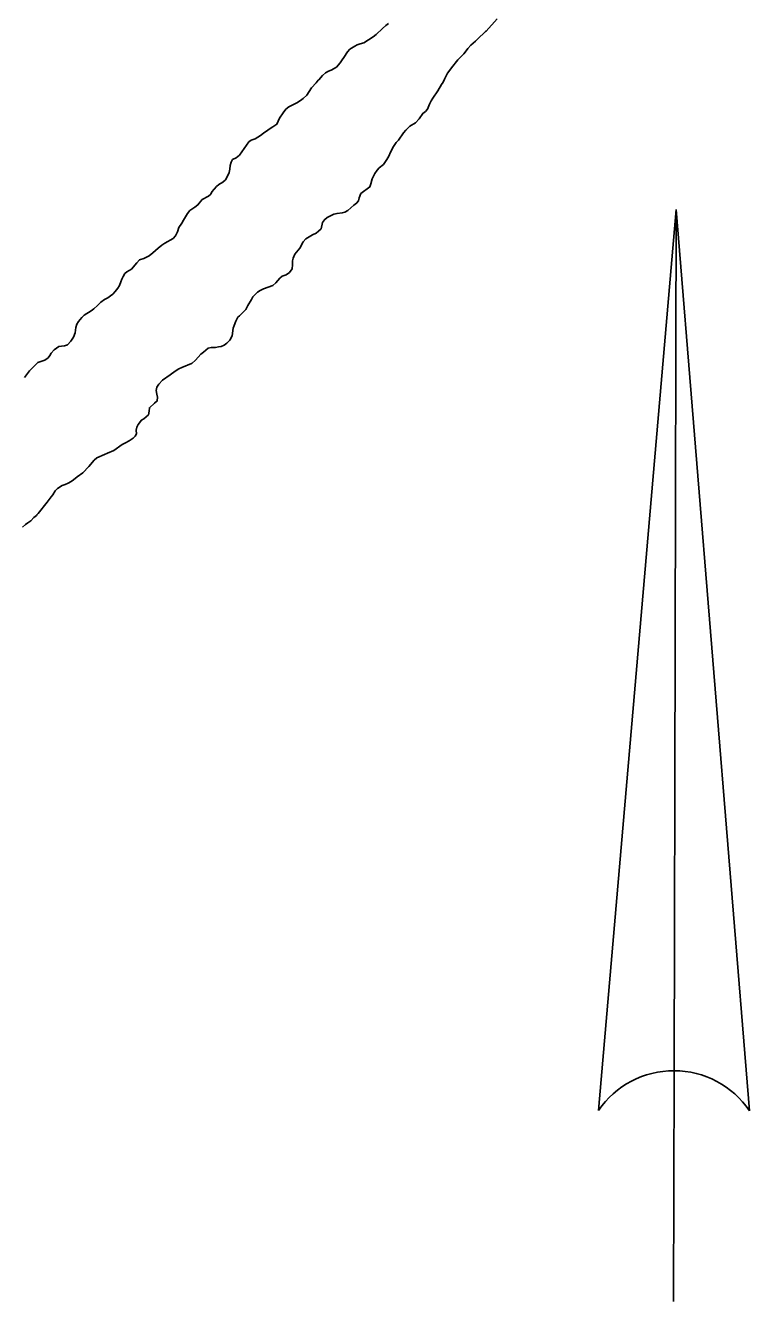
# Model space of a CAD drawing. Extents: x 3177385 to 3215275, y 903885 to 929304.
# Drawn here: x 3204205 to 3205020, y 924945 to 926382 of the extents above; entities that cross this region are included whole.
import ezdxf

# ---------------------------------------------------------------- set-up
doc = ezdxf.new("R2010")
doc.units = 0
for name, color, linetype in [('V-ANNO-SYMB', 7, 'Continuous'), ('V-SITE-VEGE', 7, 'Continuous'), ('V-TOPO-SHOR', 7, 'Continuous')]:
    doc.layers.add(name, color=color, linetype=linetype)

msp = doc.modelspace()

# ---------------------------------------------------------------- linework, layer by layer
at = {"layer": 'V-ANNO-SYMB'}
for p, q in [((3204937.8, 926175), (3204850.5, 925160.2)), ((3204935.6, 925205), (3204937.8, 926175)), ((3204935.6, 925205), (3204937.8, 926175)), ((3204937.8, 926175), (3205020.5, 925159.8)), ((3204937.8, 926175), (3205020.5, 925159.8)), ((3204935, 924945), (3204935.6, 925205))]:
    msp.add_line(p, q, dxfattribs=at)
for start, end in [(89.8667, 145.6612), (34.0721, 89.8667), (34.0721, 89.8555)]:
    msp.add_arc((3204935.3, 925102.2), 102.8, start, end, dxfattribs=at)
at = {"layer": 'V-SITE-VEGE'}
for p, q in [((3204607.2, 926379), (3204610.9, 926382.3)), ((3204736.4, 926389.7), (3204723.8, 926375.9)), ((3204586.1, 926362.7), (3204596.5, 926369.5)), ((3204596.5, 926369.5), (3204600, 926372.2)), ((3204600, 926372.2), (3204607.2, 926379)), ((3204714.3, 926366.8), (3204711.8, 926364.7)), ((3204723, 926375.4), (3204714.3, 926366.8)), ((3204723.8, 926375.9), (3204723, 926375.4)), ((3204563.4, 926346.2), (3204567.6, 926352.6)), ((3204567.6, 926352.6), (3204570.2, 926355.5)), ((3204570.2, 926355.5), (3204575.8, 926359.2)), ((3204575.8, 926359.2), (3204578.7, 926360.6)), ((3204578.7, 926360.6), (3204582, 926361.7)), ((3204582, 926361.7), (3204586.1, 926362.7)), ((3204701.3, 926353.6), (3204698.6, 926350.5)), ((3204703.4, 926356.3), (3204701.3, 926353.6)), ((3204706.7, 926360), (3204703.4, 926356.3)), ((3204711.8, 926364.7), (3204706.7, 926360)), ((3204555.2, 926335.5), (3204559.3, 926340.2)), ((3204559.3, 926340.2), (3204561.6, 926343.7)), ((3204561.6, 926343.7), (3204563.4, 926346.2)), ((3204692, 926343.7), (3204685, 926334.6)), ((3204698.6, 926350.5), (3204692, 926343.7)), ((3204535.4, 926321.2), (3204539.7, 926326)), ((3204539.7, 926326), (3204543, 926329.1)), ((3204543, 926329.1), (3204546.1, 926330.9)), ((3204546.1, 926330.9), (3204549.4, 926331.9)), ((3204549.4, 926331.9), (3204555.2, 926335.5)), ((3204680.4, 926328.6), (3204676.9, 926322)), ((3204683.1, 926331.9), (3204680.4, 926328.6)), ((3204685, 926334.6), (3204683.1, 926331.9)), ((3204521.7, 926303.7), (3204527.1, 926312.1)), ((3204527.1, 926312.1), (3204532.5, 926317.7)), ((3204532.5, 926317.7), (3204534.5, 926320.6)), ((3204534.5, 926320.6), (3204535.4, 926321.2)), ((3204669.5, 926308.8), (3204663.9, 926300.5)), ((3204673.6, 926316), (3204669.5, 926308.8)), ((3204675.5, 926318.5), (3204673.6, 926316)), ((3204676.9, 926322), (3204675.5, 926318.5)), ((3204501.5, 926290.7), (3204510.6, 926295.2)), ((3204510.6, 926295.2), (3204514.9, 926297.9)), ((3204514.9, 926297.9), (3204517.8, 926300.2)), ((3204517.8, 926300.2), (3204521.7, 926303.7)), ((3204662.1, 926297.4), (3204660.2, 926293.7)), ((3204663.9, 926300.5), (3204662.1, 926297.4)), ((3204491.2, 926277.9), (3204495.1, 926283.9)), ((3204495.1, 926283.9), (3204498.4, 926288.2)), ((3204498.4, 926288.2), (3204501.5, 926290.7)), ((3204652.4, 926283.2), (3204648.4, 926277)), ((3204655.5, 926285.5), (3204652.4, 926283.2)), ((3204657.7, 926288), (3204655.5, 926285.5)), ((3204660.2, 926293.7), (3204657.7, 926288)), ((3204478, 926264.5), (3204480.4, 926266.3)), ((3204480.4, 926266.3), (3204483.5, 926268)), ((3204483.5, 926268), (3204488.1, 926271.1)), ((3204488.1, 926271.1), (3204491.2, 926277.9)), ((3204637.9, 926268.8), (3204633.4, 926264.4)), ((3204644.3, 926272.5), (3204637.9, 926268.8)), ((3204648.4, 926277), (3204644.3, 926272.5)), ((3204456.5, 926251.1), (3204459, 926253.1)), ((3204459, 926253.1), (3204463.5, 926254.6)), ((3204463.5, 926254.6), (3204469.7, 926258.5)), ((3204469.7, 926258.5), (3204473, 926261.2)), ((3204473, 926261.2), (3204478, 926264.5)), ((3204625.1, 926253.3), (3204622.4, 926250.4)), ((3204630.7, 926261.3), (3204625.1, 926253.3)), ((3204633.4, 926264.4), (3204630.7, 926261.3)), ((3204446, 926236.4), (3204456.5, 926251.1)), ((3204616, 926239.7), (3204614.2, 926235.3)), ((3204619.5, 926246.1), (3204616, 926239.7)), ((3204622.4, 926250.4), (3204619.5, 926246.1)), ((3204435, 926220.3), (3204435.6, 926224.5)), ((3204435.6, 926224.5), (3204436.5, 926228.4)), ((3204436.5, 926228.4), (3204438.3, 926231.3)), ((3204438.3, 926231.3), (3204442.2, 926233.3)), ((3204442.2, 926233.3), (3204446, 926236.4)), ((3204608.2, 926225.8), (3204603.2, 926221.9)), ((3204612.1, 926231.2), (3204608.2, 926225.8)), ((3204614.2, 926235.3), (3204612.1, 926231.2)), ((3204427.2, 926205.7), (3204430.1, 926208.6)), ((3204430.1, 926208.6), (3204433, 926213.3)), ((3204433, 926213.3), (3204434.2, 926216.6)), ((3204434.2, 926216.6), (3204435, 926220.3)), ((3204595.6, 926209.5), (3204593.9, 926204)), ((3204598.3, 926215.5), (3204595.6, 926209.5)), ((3204601, 926219.5), (3204598.3, 926215.5)), ((3204603.2, 926221.9), (3204601, 926219.5)), ((3204413.6, 926192.3), (3204415, 926194.9)), ((3204415, 926194.9), (3204417.3, 926198)), ((3204417.3, 926198), (3204420.2, 926201.1)), ((3204420.2, 926201.1), (3204422.6, 926203.2)), ((3204422.6, 926203.2), (3204427.2, 926205.7)), ((3204592.7, 926200.5), (3204582.6, 926193)), ((3204593.9, 926204), (3204592.7, 926200.5)), ((3204395.8, 926177.6), (3204399.1, 926180.3)), ((3204399.1, 926180.3), (3204403.8, 926186.3)), ((3204403.8, 926186.3), (3204411.1, 926190.2)), ((3204411.1, 926190.2), (3204413.6, 926192.3)), ((3204574.7, 926179.8), (3204567.9, 926173.9)), ((3204578, 926182.1), (3204574.7, 926179.8)), ((3204580.1, 926184.8), (3204578, 926182.1)), ((3204580.7, 926188.3), (3204580.1, 926184.8)), ((3204582.6, 926193), (3204580.7, 926188.3)), ((3204382.8, 926163), (3204387.5, 926170.4)), ((3204387.5, 926170.4), (3204390.2, 926173.9)), ((3204390.2, 926173.9), (3204395.8, 926177.6)), ((3204544.6, 926166), (3204541.7, 926163.5)), ((3204552.2, 926169.9), (3204544.6, 926166)), ((3204555.9, 926170.6), (3204552.2, 926169.9)), ((3204561.7, 926171.2), (3204555.9, 926170.6)), ((3204564.6, 926172), (3204561.7, 926171.2)), ((3204567.9, 926173.9), (3204564.6, 926172)), ((3204376.2, 926150), (3204377.6, 926154.9)), ((3204377.6, 926154.9), (3204380.9, 926159.7)), ((3204380.9, 926159.7), (3204382.8, 926163)), ((3204538, 926153.4), (3204535.1, 926150.5)), ((3204539.4, 926160.4), (3204538, 926153.4)), ((3204541.7, 926163.5), (3204539.4, 926160.4)), ((3204358.4, 926134.7), (3204361.9, 926137.2)), ((3204361.9, 926137.2), (3204371.2, 926142.3)), ((3204371.2, 926142.3), (3204374.1, 926145.4)), ((3204374.1, 926145.4), (3204376.2, 926150)), ((3204517.6, 926138.8), (3204513.8, 926131.4)), ((3204520.9, 926142.1), (3204517.6, 926138.8)), ((3204524.4, 926144.4), (3204520.9, 926142.1)), ((3204528.1, 926146.4), (3204524.4, 926144.4)), ((3204532.4, 926148.5), (3204528.1, 926146.4)), ((3204535.1, 926150.5), (3204532.4, 926148.5)), ((3204338.4, 926119.8), (3204344.2, 926122.9)), ((3204344.2, 926122.9), (3204348.5, 926126.2)), ((3204348.5, 926126.2), (3204354.5, 926131.6)), ((3204354.5, 926131.6), (3204358.4, 926134.7)), ((3204508.5, 926124.7), (3204506.4, 926120.2)), ((3204513.8, 926131.4), (3204508.5, 926124.7)), ((3204319.2, 926104.8), (3204324.2, 926107.7)), ((3204324.2, 926107.7), (3204330.4, 926115.1)), ((3204330.4, 926115.1), (3204333.4, 926118.2)), ((3204333.4, 926118.2), (3204338.4, 926119.8)), ((3204505.4, 926108.2), (3204502.5, 926104.1)), ((3204505.8, 926112.6), (3204505.4, 926108.2)), ((3204506.4, 926120.2), (3204505.6, 926117.1)), ((3204505.6, 926117.1), (3204505.8, 926112.6)), ((3204310.7, 926089.3), (3204312.4, 926093.4)), ((3204312.4, 926093.4), (3204313.4, 926096.5)), ((3204313.4, 926096.5), (3204314.9, 926099.6)), ((3204314.9, 926099.6), (3204316.7, 926102.9)), ((3204316.7, 926102.9), (3204319.2, 926104.8)), ((3204491.3, 926097.7), (3204486.8, 926092.4)), ((3204494, 926099.8), (3204491.3, 926097.7)), ((3204498.6, 926101.6), (3204494, 926099.8)), ((3204502.5, 926104.1), (3204498.6, 926101.6)), ((3204300.8, 926077.8), (3204303.3, 926079.8)), ((3204303.3, 926079.8), (3204306, 926082.7)), ((3204306, 926082.7), (3204308.9, 926086.4)), ((3204308.9, 926086.4), (3204310.7, 926089.3)), ((3204466.4, 926081.8), (3204461.2, 926076.5)), ((3204469.2, 926083.7), (3204466.4, 926081.8)), ((3204473.2, 926085.5), (3204469.2, 926083.7)), ((3204483.7, 926089.5), (3204473.2, 926085.5)), ((3204486.8, 926092.4), (3204483.7, 926089.5)), ((3204282, 926063.3), (3204286, 926066.8)), ((3204286, 926066.8), (3204289.9, 926070.7)), ((3204289.9, 926070.7), (3204293.8, 926073.8)), ((3204293.8, 926073.8), (3204297.7, 926075.7)), ((3204297.7, 926075.7), (3204300.8, 926077.8)), ((3204455.4, 926066.8), (3204453.1, 926062.4)), ((3204459.7, 926073.6), (3204455.4, 926066.8)), ((3204461.2, 926076.5), (3204459.7, 926073.6)), ((3204264.7, 926048.9), (3204268.4, 926053.4)), ((3204268.4, 926053.4), (3204271.1, 926056.1)), ((3204271.1, 926056.1), (3204278.9, 926060.8)), ((3204278.9, 926060.8), (3204282, 926063.3)), ((3204444.3, 926053.6), (3204442, 926049.2)), ((3204446.1, 926055.2), (3204444.3, 926053.6)), ((3204453.1, 926062.4), (3204446.1, 926055.2)), ((3204259.1, 926031.3), (3204260.8, 926036.3)), ((3204260.8, 926036.3), (3204261.8, 926042.3)), ((3204261.8, 926042.3), (3204262.8, 926046)), ((3204262.8, 926046), (3204264.7, 926048.9)), ((3204438.9, 926041.4), (3204437.9, 926032.7)), ((3204439.9, 926044.5), (3204438.9, 926041.4)), ((3204442, 926049.2), (3204439.9, 926044.5)), ((3204245.5, 926021), (3204249, 926021.6)), ((3204249, 926021.6), (3204252.3, 926022.5)), ((3204252.3, 926022.5), (3204256.2, 926026.6)), ((3204256.2, 926026.6), (3204259.1, 926031.3)), ((3204428.8, 926022.2), (3204425.5, 926020.8)), ((3204431.9, 926024.5), (3204428.8, 926022.2)), ((3204435.2, 926028), (3204431.9, 926024.5)), ((3204437.9, 926032.7), (3204435.2, 926028)), ((3204226.7, 926005.3), (3204230.4, 926007.8)), ((3204230.4, 926007.8), (3204232.5, 926010.7)), ((3204232.5, 926010.7), (3204233.9, 926013.4)), ((3204233.9, 926013.4), (3204237.2, 926016.9)), ((3204237.2, 926016.9), (3204242.4, 926020.8)), ((3204242.4, 926020.8), (3204245.5, 926021)), ((3204402.6, 926012.1), (3204396.6, 926005.3)), ((3204405.5, 926014.2), (3204402.6, 926012.1)), ((3204410.6, 926018.7), (3204405.5, 926014.2)), ((3204414.1, 926019.5), (3204410.6, 926018.7)), ((3204418.9, 926019.7), (3204414.1, 926019.5)), ((3204422.2, 926020.3), (3204418.9, 926019.7)), ((3204425.5, 926020.8), (3204422.2, 926020.3)), ((3204203.8, 925985.9), (3204209.4, 925993.2)), ((3204209.4, 925993.2), (3204215.8, 925999.8)), ((3204215.8, 925999.8), (3204218.9, 926002.6)), ((3204218.9, 926002.6), (3204226.7, 926005.3)), ((3204373.7, 925992.9), (3204368.1, 925988.8)), ((3204377.6, 925995.4), (3204373.7, 925992.9)), ((3204380.9, 925997.2), (3204377.6, 925995.4)), ((3204391.8, 926001.6), (3204380.9, 925997.2)), ((3204392.2, 926001.6), (3204391.8, 926001.6)), ((3204396.6, 926005.3), (3204392.2, 926001.6)), ((3204355.1, 925978.3), (3204352.8, 925974.8)), ((3204359.2, 925982.8), (3204355.1, 925978.3)), ((3204368.1, 925988.8), (3204359.2, 925982.8)), ((3204352.8, 925974.8), (3204352, 925971.2)), ((3204352, 925971.2), (3204352.8, 925967.1)), ((3204352.8, 925967.1), (3204353.8, 925963.8)), ((3204353.8, 925963.8), (3204353.4, 925959.5)), ((3204344.5, 925951.8), (3204344.3, 925947.7)), ((3204350.3, 925957), (3204344.5, 925951.8)), ((3204353.4, 925959.5), (3204350.3, 925957)), ((3204335.5, 925937.8), (3204331.7, 925932.9)), ((3204338.1, 925939.3), (3204335.5, 925937.8)), ((3204343.5, 925943.8), (3204338.1, 925939.3)), ((3204344.3, 925947.7), (3204343.5, 925943.8)), ((3204329.9, 925922.5), (3204328.4, 925919.9)), ((3204330.3, 925929.8), (3204329.7, 925926.3)), ((3204329.7, 925926.3), (3204329.9, 925922.5)), ((3204331.7, 925932.9), (3204330.3, 925929.8)), ((3204313.8, 925910.2), (3204304.3, 925903.6)), ((3204317.5, 925912.4), (3204313.8, 925910.2)), ((3204321.6, 925914.5), (3204317.5, 925912.4)), ((3204326.4, 925917.4), (3204321.6, 925914.5)), ((3204328.4, 925919.9), (3204326.4, 925917.4)), ((3204282.4, 925892.8), (3204276.2, 925885.6)), ((3204285.5, 925895.3), (3204282.4, 925892.8)), ((3204294, 925899.2), (3204285.5, 925895.3)), ((3204297.5, 925900.5), (3204294, 925899.2)), ((3204304.3, 925903.6), (3204297.5, 925900.5)), ((3204269.4, 925878.6), (3204263.2, 925874.1)), ((3204276.2, 925885.6), (3204269.4, 925878.6)), ((3204246.3, 925864.2), (3204241.1, 925860.9)), ((3204249.8, 925865.4), (3204246.3, 925864.2)), ((3204252.9, 925866.8), (3204249.8, 925865.4)), ((3204256.4, 925868.7), (3204252.9, 925866.8)), ((3204259.1, 925870.5), (3204256.4, 925868.7)), ((3204263.2, 925874.1), (3204259.1, 925870.5)), ((3204233.7, 925851.4), (3204229.4, 925845.4)), ((3204235.8, 925853.8), (3204233.7, 925851.4)), ((3204238.4, 925858.2), (3204235.8, 925853.8)), ((3204241.1, 925860.9), (3204238.4, 925858.2)), ((3204229.4, 925845.4), (3204219.4, 925832.8)), ((3204205, 925820.2), (3204201.5, 925817.1)), ((3204207.5, 925822.1), (3204205, 925820.2)), ((3204211, 925824.3), (3204207.5, 925822.1)), ((3204214.5, 925828), (3204211, 925824.3)), ((3204217.4, 925830.5), (3204214.5, 925828)), ((3204217.8, 925831.1), (3204217.4, 925830.5)), ((3204219.4, 925832.8), (3204217.8, 925831.1))]:
    msp.add_line(p, q, dxfattribs=at)
at = {"layer": 'V-TOPO-SHOR'}
for points in [[(3204259.1, 926031.3), (3204260.8, 926036.3), (3204261.8, 926042.3), (3204262.8, 926046), (3204264.7, 926048.9), (3204268.4, 926053.4), (3204271.1, 926056.1), (3204278.9, 926060.8), (3204282, 926063.3), (3204286, 926066.8), (3204289.9, 926070.7), (3204293.8, 926073.8), (3204297.7, 926075.7), (3204300.8, 926077.8), (3204303.3, 926079.8), (3204306, 926082.7), (3204308.9, 926086.4), (3204310.7, 926089.3), (3204312.4, 926093.4), (3204313.4, 926096.5), (3204314.9, 926099.6), (3204316.7, 926102.9), (3204319.2, 926104.8), (3204324.2, 926107.7), (3204330.4, 926115.1), (3204333.4, 926118.2), (3204338.4, 926119.8), (3204344.2, 926122.9), (3204348.5, 926126.2), (3204354.5, 926131.6), (3204358.4, 926134.7), (3204361.9, 926137.2), (3204371.2, 926142.3), (3204374.1, 926145.4), (3204376.2, 926150), (3204377.6, 926154.9), (3204380.9, 926159.7), (3204382.8, 926163), (3204387.5, 926170.4), (3204390.2, 926173.9), (3204395.8, 926177.6), (3204399.1, 926180.3), (3204403.8, 926186.3), (3204411.1, 926190.2), (3204413.6, 926192.3), (3204415, 926194.9), (3204417.3, 926198), (3204420.2, 926201.1), (3204422.6, 926203.2), (3204427.2, 926205.7), (3204430.1, 926208.6), (3204433, 926213.3), (3204434.2, 926216.6), (3204435, 926220.3), (3204435.6, 926224.5), (3204436.5, 926228.4), (3204438.3, 926231.3), (3204442.2, 926233.3), (3204446, 926236.4), (3204456.5, 926251.1), (3204459, 926253.1), (3204463.5, 926254.6), (3204469.7, 926258.5), (3204473, 926261.2), (3204478, 926264.5), (3204480.4, 926266.3), (3204483.5, 926268), (3204488.1, 926271.1), (3204491.2, 926277.9), (3204495.1, 926283.9), (3204498.4, 926288.2), (3204501.5, 926290.7), (3204510.6, 926295.2), (3204514.9, 926297.9), (3204517.8, 926300.2), (3204521.7, 926303.7), (3204527.1, 926312.1), (3204532.5, 926317.7), (3204534.5, 926320.6), (3204535.4, 926321.2), (3204539.7, 926326), (3204543, 926329.1), (3204546.1, 926330.9), (3204549.4, 926331.9), (3204555.2, 926335.5), (3204559.3, 926340.2), (3204561.6, 926343.7), (3204563.4, 926346.2), (3204567.6, 926352.6), (3204570.2, 926355.5), (3204575.8, 926359.2), (3204578.7, 926360.6), (3204582, 926361.7), (3204586.1, 926362.7), (3204596.5, 926369.5), (3204600, 926372.2), (3204607.2, 926379), (3204610.9, 926382.3), (3204613.8, 926384.6)], [(3204736.4, 926389.7), (3204723.8, 926375.9), (3204723, 926375.4), (3204714.3, 926366.8), (3204711.8, 926364.7), (3204706.7, 926360), (3204703.4, 926356.3), (3204701.3, 926353.6), (3204698.6, 926350.5), (3204692, 926343.7), (3204685, 926334.6), (3204683.1, 926331.9), (3204680.4, 926328.6), (3204676.9, 926322), (3204675.5, 926318.5), (3204673.6, 926316), (3204669.5, 926308.8), (3204663.9, 926300.5), (3204662.1, 926297.4), (3204660.2, 926293.7), (3204657.7, 926288), (3204655.5, 926285.5), (3204652.4, 926283.2), (3204648.4, 926277), (3204644.3, 926272.5), (3204637.9, 926268.8), (3204633.4, 926264.4), (3204630.7, 926261.3), (3204625.1, 926253.3), (3204622.4, 926250.4), (3204619.5, 926246.1), (3204616, 926239.7), (3204614.2, 926235.3), (3204612.1, 926231.2), (3204608.2, 926225.8), (3204603.2, 926221.9), (3204601, 926219.5), (3204598.3, 926215.5), (3204595.6, 926209.5), (3204593.9, 926204), (3204592.7, 926200.5), (3204582.6, 926193), (3204580.7, 926188.3), (3204580.1, 926184.8), (3204578, 926182.1), (3204574.7, 926179.8), (3204567.9, 926173.9), (3204564.6, 926172), (3204561.7, 926171.2), (3204555.9, 926170.6), (3204552.2, 926169.9), (3204544.6, 926166), (3204541.7, 926163.5), (3204539.4, 926160.4), (3204538, 926153.4), (3204535.1, 926150.5)], [(3204535.1, 926150.5), (3204532.4, 926148.5), (3204528.1, 926146.4), (3204524.4, 926144.4), (3204520.9, 926142.1), (3204517.6, 926138.8), (3204513.8, 926131.4), (3204508.5, 926124.7), (3204506.4, 926120.2), (3204505.6, 926117.1), (3204505.8, 926112.6), (3204505.4, 926108.2), (3204502.5, 926104.1), (3204498.6, 926101.6), (3204494, 926099.8), (3204491.3, 926097.7), (3204486.8, 926092.4), (3204483.7, 926089.5), (3204473.2, 926085.5), (3204469.2, 926083.7), (3204466.4, 926081.8), (3204461.2, 926076.5), (3204459.7, 926073.6), (3204455.4, 926066.8), (3204453.1, 926062.4), (3204446.1, 926055.2), (3204444.3, 926053.6), (3204442, 926049.2), (3204439.9, 926044.5), (3204438.9, 926041.4), (3204437.9, 926032.7), (3204435.2, 926028), (3204431.9, 926024.5), (3204428.8, 926022.2), (3204425.5, 926020.8), (3204422.2, 926020.3), (3204418.9, 926019.7), (3204414.1, 926019.5), (3204410.6, 926018.7), (3204405.4, 926014.2), (3204402.6, 926012.1), (3204396.6, 926005.3), (3204392.2, 926001.6), (3204391.8, 926001.6), (3204380.9, 925997.2), (3204377.6, 925995.4), (3204373.7, 925992.9), (3204368.1, 925988.8), (3204359.2, 925982.8), (3204355.1, 925978.3), (3204352.8, 925974.8), (3204352, 925971.2), (3204352.8, 925967.1), (3204353.8, 925963.8), (3204353.4, 925959.5), (3204350.3, 925957), (3204344.5, 925951.8), (3204344.3, 925947.7), (3204343.5, 925943.8), (3204338.1, 925939.3), (3204335.5, 925937.8), (3204331.7, 925932.9), (3204330.3, 925929.8), (3204329.7, 925926.3), (3204329.9, 925922.5), (3204328.4, 925919.9), (3204326.4, 925917.4), (3204321.6, 925914.5), (3204317.5, 925912.4), (3204313.8, 925910.2), (3204304.3, 925903.6), (3204297.5, 925900.5), (3204294, 925899.2), (3204285.5, 925895.3), (3204282.4, 925892.8), (3204276.2, 925885.6), (3204269.4, 925878.6), (3204263.2, 925874.1), (3204259.1, 925870.5), (3204256.4, 925868.7), (3204252.9, 925866.8), (3204249.8, 925865.4), (3204246.3, 925864.2), (3204241.1, 925860.9), (3204238.4, 925858.2), (3204235.8, 925853.8), (3204233.7, 925851.4), (3204229.4, 925845.4), (3204219.4, 925832.8), (3204217.8, 925831.1), (3204217.4, 925830.5), (3204214.5, 925828), (3204211, 925824.3), (3204207.5, 925822.1), (3204205, 925820.2), (3204201.5, 925817.1)], [(3204203.8, 925985.9), (3204209.4, 925993.2), (3204215.8, 925999.8), (3204218.9, 926002.6), (3204226.7, 926005.3), (3204230.4, 926007.8), (3204232.5, 926010.7), (3204233.9, 926013.4), (3204237.2, 926016.9), (3204242.4, 926020.8), (3204245.5, 926021), (3204249, 926021.6), (3204252.3, 926022.5), (3204256.2, 926026.6), (3204259.1, 926031.3)]]:
    msp.add_lwpolyline(points, dxfattribs=at)

doc.saveas('drawing.dxf')
